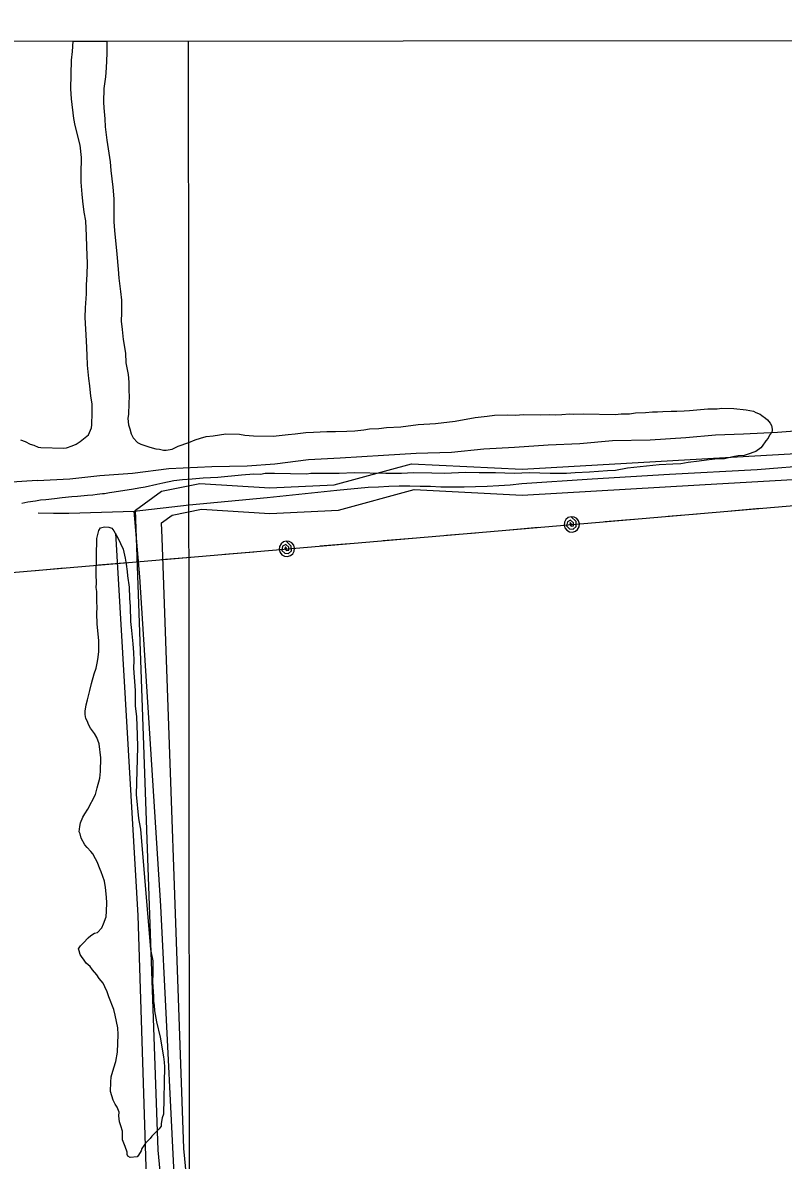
# Model space of a CAD drawing. Extents: x 3297716 to 3335574, y 688621 to 713991.
# Drawn here: x 3312147 to 3313036, y 710888 to 712216 of the extents above; entities that cross this region are included whole.
import ezdxf

# ---------------------------------------------------------------- set-up
doc = ezdxf.new("R2010")
doc.units = 0
for name, color, linetype in [('V-DTCH-CNTR', 7, 'Continuous'), ('V-GRID-FRAM', 7, 'Continuous'), ('V-GRID-MAJR', 7, 'Continuous'), ('V-ROAD-CNTR', 7, 'Continuous'), ('V-SITE-VEGE', 7, 'Continuous'), ('V-TOPO-SHOR', 7, 'Continuous'), ('V-UTIL-LINE', 7, 'Continuous')]:
    doc.layers.add(name, color=color, linetype=linetype)

msp = doc.modelspace()

# ---------------------------------------------------------------- linework, layer by layer
at = {"layer": 'V-DTCH-CNTR'}
for points in [[(3312277.7, 711645.8), (3312341.9, 711653.3), (3312432.8, 711661.8), (3312514.4, 711670.2), (3312526.5, 711671.6), (3312538.7, 711672.7), (3312550.8, 711673.7), (3312563, 711674.4), (3312575.1, 711675), (3312587.3, 711675.3), (3312599.5, 711675.3), (3312611.7, 711675.2), (3312623.9, 711674.9), (3312636, 711674.3), (3312649.5, 711674.1), (3312663, 711674.2), (3312676.5, 711674.5), (3312690, 711675), (3312703.5, 711675.7), (3312717, 711676.7), (3312730.4, 711678), (3312812.8, 711683.4), (3312903.2, 711688.9), (3313005.3, 711694.6), (3313073, 711700)], [(3312165.2, 711643.9), (3312183.3, 711643.5), (3312201.4, 711643.3), (3312277.7, 711645.8)], [(3312319.4, 710527.7), (3312334.7, 710551.4), (3312338.3, 710571.7), (3312338.1, 710610.9), (3312328.7, 710785.2), (3312308.7, 711184.7), (3312284.2, 711569.3), (3312277.7, 711645.8)]]:
    msp.add_lwpolyline(points, dxfattribs=at)
at = {"layer": 'V-GRID-FRAM'}
msp.add_lwpolyline([(3301838.5, 712184.2), (3333346.2, 712216.3), (3333372.6, 694031.5), (3301849.1, 693999.4), (3301838.5, 712184.2)], dxfattribs=at)
at = {"layer": 'V-GRID-MAJR'}
msp.add_spline([(3312350.7, 701149.2), (3312349, 703099.4), (3312343.7, 709161), (3312341.1, 712194.9)], degree=3, dxfattribs=at)
at = {"layer": 'V-ROAD-CNTR'}
for points in [[(3312938, 711676.6), (3313189.9, 711691.1), (3313645.4, 711711.1), (3313663.4, 711728), (3313674.6, 711754.2), (3313669.5, 711780), (3313664, 711804.1), (3313679, 711851.5), (3313684.9, 711891.8), (3313682.1, 711942.3), (3313672.3, 712197.9)], [(3312940.6, 711706.8), (3313188.4, 711721.1), (3313632.9, 711740.6), (3313638.2, 711745.5), (3313643.4, 711757.5), (3313640.2, 711773.7), (3313632.9, 711805.4), (3313649.7, 711858.2), (3313654.7, 711893.1), (3313652.1, 711940.9), (3313642.4, 712196.8)], [(3312280.2, 711614.6), (3312279, 711647.1), (3312309.6, 711669), (3312354.2, 711678.3), (3312436.2, 711673), (3312511.4, 711676.6), (3312601.4, 711701.3), (3312730.8, 711694.8), (3312940.6, 711706.8)], [(3312310.2, 711614.5), (3312309.6, 711632.1), (3312321.9, 711641), (3312356.3, 711648.1), (3312435.9, 711643), (3312516.1, 711646.8), (3312604.7, 711671.1), (3312730.9, 711664.7), (3312938, 711676.6)], [(3312331, 710648.5), (3312322.5, 710724.3), (3312305.5, 710899.5), (3312280.2, 711614.6)], [(3312361.2, 710655.3), (3312360.2, 710657.3), (3312352.3, 710727.4), (3312335.5, 710901.5), (3312310.2, 711614.5)]]:
    msp.add_lwpolyline(points, dxfattribs=at)
at = {"layer": 'V-SITE-VEGE'}
for p, q in [((3312205.6, 712182.6), (3312206.2, 712194.8)), ((3312206.2, 712194.8), (3312245.7, 712194.8)), ((3312245.7, 712194.8), (3312245.8, 712191.2)), ((3312204.4, 712172.7), (3312205.6, 712182.6)), ((3312245.5, 712180.3), (3312244.7, 712163.6)), ((3312245.8, 712191.2), (3312245.5, 712180.3)), ((3312203.6, 712139.3), (3312204.4, 712172.7)), ((3312243.9, 712153.2), (3312242.2, 712139.4)), ((3312244.7, 712163.6), (3312243.9, 712153.2)), ((3312204.3, 712127.4), (3312203.6, 712139.3)), ((3312242.2, 712139.4), (3312241.8, 712123.7)), ((3312207.1, 712104.5), (3312204.3, 712127.4)), ((3312241.8, 712123.7), (3312242.1, 712117)), ((3312242.1, 712117), (3312243.3, 712104.1)), ((3312208.8, 712096.4), (3312207.1, 712104.5)), ((3312243.3, 712104.1), (3312243.5, 712094.6)), ((3312214.4, 712073.4), (3312208.8, 712096.4)), ((3312243.5, 712094.6), (3312245.5, 712079.3)), ((3312216, 712059), (3312214.4, 712073.4)), ((3312245.5, 712079.3), (3312249.7, 712054)), ((3312215.6, 712040), (3312216, 712059)), ((3312249.7, 712054), (3312250.4, 712043.9)), ((3312215.8, 712030), (3312215.6, 712040)), ((3312250.4, 712043.9), (3312252.8, 712024.4)), ((3312216.9, 712016.1), (3312215.8, 712030)), ((3312252.8, 712024.4), (3312253.9, 712010.5)), ((3312217.7, 712008), (3312216.9, 712016.1)), ((3312219.3, 711995.1), (3312217.7, 712008)), ((3312253.9, 712010.5), (3312253.7, 712000)), ((3312220.9, 711985.1), (3312219.3, 711995.1)), ((3312253.7, 712000), (3312253.8, 711983.9)), ((3312222, 711967.5), (3312220.9, 711985.1)), ((3312253.8, 711983.9), (3312254.5, 711973.8)), ((3312222.1, 711954.6), (3312222, 711967.5)), ((3312254.5, 711973.8), (3312257.2, 711946.1)), ((3312223.1, 711935), (3312222.1, 711954.6)), ((3312257.2, 711946.1), (3312258.7, 711928.5)), ((3312222.8, 711922.2), (3312223.1, 711935)), ((3312258.7, 711928.5), (3312259.8, 711918)), ((3312222, 711910.3), (3312222.8, 711922.2)), ((3312259.8, 711918), (3312261.4, 711902.2)), ((3312220.5, 711883.2), (3312221.8, 711899.8)), ((3312221.8, 711899.8), (3312222, 711910.3)), ((3312261.4, 711902.2), (3312262.6, 711892.2)), ((3312262.6, 711892.2), (3312262.7, 711877.4)), ((3312220.2, 711872.2), (3312220.5, 711883.2)), ((3312262.7, 711877.4), (3312262.5, 711867.9)), ((3312221.9, 711844.6), (3312220.2, 711872.2)), ((3312262.5, 711867.9), (3312263.7, 711857.9)), ((3312263.7, 711857.9), (3312264.8, 711846.4)), ((3312264.8, 711846.4), (3312267.3, 711830.2)), ((3312222.5, 711827.9), (3312221.9, 711844.6)), ((3312223.2, 711816.4), (3312222.5, 711827.9)), ((3312267.3, 711830.2), (3312268, 711819.2)), ((3312224.7, 711800.7), (3312223.2, 711816.4)), ((3312268, 711819.2), (3312270.5, 711805.3)), ((3312225.9, 711792.1), (3312224.7, 711800.7)), ((3312270.5, 711805.3), (3312271.3, 711796.3)), ((3312271.3, 711796.3), (3312271.5, 711786.3)), ((3312227.1, 711780.2), (3312225.9, 711792.1)), ((3312228.3, 711771.1), (3312227.1, 711780.2)), ((3312271.9, 711780.1), (3312271.2, 711771.5)), ((3312271.5, 711786.3), (3312271.9, 711780.1)), ((3312228.5, 711760.6), (3312228.3, 711771.1)), ((3312271.2, 711771.5), (3312270.9, 711759.1)), ((3312958.8, 711765.4), (3312964, 711766.2)), ((3312964, 711766.2), (3312978.3, 711765.9)), ((3312228.2, 711746.8), (3312228.5, 711760.6)), ((3312270.9, 711759.1), (3312270.3, 711753.9)), ((3312270.3, 711753.9), (3312271.1, 711746.7)), ((3312652.7, 711751.1), (3312676.1, 711755.3)), ((3312676.1, 711755.3), (3312689.9, 711756.9)), ((3312689.9, 711756.9), (3312698.5, 711758.1)), ((3312698.5, 711758.1), (3312713.8, 711758.3)), ((3312713.8, 711758.3), (3312722.8, 711758.1)), ((3312722.8, 711758.1), (3312732.9, 711758.8)), ((3312732.9, 711758.8), (3312751.9, 711758.3)), ((3312751.9, 711758.3), (3312762.4, 711758.6)), ((3312762.4, 711758.6), (3312770, 711758.4)), ((3312770, 711758.4), (3312777.1, 711758.7)), ((3312777.1, 711758.7), (3312786.2, 711759.4)), ((3312786.2, 711759.4), (3312791.4, 711759.3)), ((3312791.4, 711759.3), (3312802.4, 711759.5)), ((3312802.4, 711759.5), (3312839.5, 711758.7)), ((3312839.5, 711758.7), (3312846.7, 711759.4)), ((3312846.7, 711759.4), (3312856.2, 711759.7)), ((3312856.2, 711759.7), (3312863.4, 711760.5)), ((3312863.4, 711760.5), (3312874.8, 711761.2)), ((3312874.8, 711761.2), (3312883, 711761.9)), ((3312883, 711761.9), (3312889.1, 711761.8)), ((3312889.1, 711761.8), (3312895.3, 711762.1)), ((3312895.3, 711762.1), (3312904.9, 711762.8)), ((3312904.9, 711762.8), (3312911.5, 711762.7)), ((3312911.5, 711762.7), (3312920.1, 711763)), ((3312920.1, 711763), (3312926.3, 711763.3)), ((3312926.3, 711763.3), (3312947.8, 711765.2)), ((3312947.8, 711765.2), (3312958.8, 711765.4)), ((3312978.3, 711765.9), (3312992.5, 711764.1)), ((3312992.5, 711764.1), (3313001.1, 711762.5)), ((3313001.1, 711762.5), (3313003.9, 711761)), ((3313003.9, 711761), (3313009.1, 711759)), ((3313009.1, 711759), (3313011, 711757.5)), ((3313011, 711757.5), (3313015.2, 711754.5)), ((3313015.2, 711754.5), (3313017.5, 711752.6)), ((3312224.1, 711735), (3312227.6, 711743)), ((3312227.6, 711743), (3312228.2, 711746.8)), ((3312271.1, 711746.7), (3312272.4, 711741.9)), ((3312272.4, 711741.9), (3312274.2, 711736.2)), ((3312526.2, 711739.3), (3312535.2, 711739.6)), ((3312535.2, 711739.6), (3312545.7, 711740.8)), ((3312545.7, 711740.8), (3312552.4, 711742)), ((3312552.4, 711742), (3312563.4, 711742.3)), ((3312563.4, 711742.3), (3312572.5, 711743.5)), ((3312572.5, 711743.5), (3312589.2, 711744.5)), ((3312589.2, 711744.5), (3312609.2, 711746.9)), ((3312609.2, 711746.9), (3312629.7, 711748.3)), ((3312629.7, 711748.3), (3312652.7, 711751.1)), ((3313017.5, 711752.6), (3313020.8, 711748.7)), ((3313020.8, 711748.7), (3313022.1, 711745.8)), ((3313022.1, 711745.8), (3313023, 711741.5)), ((3313023, 711741.5), (3313022.9, 711739.1)), ((3312144.9, 711729.2), (3312150.1, 711727.2)), ((3312150.1, 711727.2), (3312156.2, 711724.2)), ((3312209.6, 711723.9), (3312214.4, 711727.1)), ((3312214.4, 711727.1), (3312218.3, 711730.4)), ((3312218.3, 711730.4), (3312224.1, 711735)), ((3312274.2, 711736.2), (3312276.4, 711731.4)), ((3312276.4, 711731.4), (3312281.5, 711726)), ((3312341.5, 711726), (3312348.8, 711729.2)), ((3312348.8, 711729.2), (3312355, 711731)), ((3312355, 711731), (3312361.7, 711733.2)), ((3312361.7, 711733.2), (3312369.8, 711733.9)), ((3312369.8, 711733.9), (3312384.6, 711736)), ((3312384.6, 711736), (3312400.8, 711735.6)), ((3312400.8, 711735.6), (3312407, 711734.5)), ((3312407, 711734.5), (3312417, 711733.8)), ((3312417, 711733.8), (3312439.8, 711733.3)), ((3312439.8, 711733.3), (3312457.5, 711735.2)), ((3312457.5, 711735.2), (3312465.6, 711736)), ((3312465.6, 711736), (3312478, 711737.6)), ((3312478, 711737.6), (3312487.1, 711737.9)), ((3312487.1, 711737.9), (3312502.8, 711738.9)), ((3312502.8, 711738.9), (3312512.8, 711738.7)), ((3312512.8, 711738.7), (3312526.2, 711739.3)), ((3313015.5, 711727.9), (3313011.1, 711721.8)), ((3313018.4, 711731.1), (3313015.5, 711727.9)), ((3313019.9, 711734.4), (3313018.4, 711731.1)), ((3313021.4, 711736.3), (3313019.9, 711734.4)), ((3313022.9, 711739.1), (3313021.4, 711736.3)), ((3312156.2, 711724.2), (3312160.5, 711723.1)), ((3312160.5, 711723.1), (3312165.2, 711720.6)), ((3312165.2, 711720.6), (3312168.5, 711720.1)), ((3312168.5, 711720.1), (3312195.2, 711719.5)), ((3312195.2, 711719.5), (3312198.5, 711719.9)), ((3312198.5, 711719.9), (3312205.2, 711722.1)), ((3312205.2, 711722.1), (3312209.6, 711723.9)), ((3312281.5, 711726), (3312285.3, 711724)), ((3312285.3, 711724), (3312291, 711722)), ((3312291, 711722), (3312295.7, 711720.4)), ((3312295.7, 711720.4), (3312302.8, 711718.8)), ((3312302.8, 711718.8), (3312307.1, 711718.3)), ((3312307.1, 711718.3), (3312311.8, 711717.2)), ((3312311.8, 711717.2), (3312315.1, 711717.1)), ((3312315.1, 711717.1), (3312321.8, 711718.4)), ((3312321.8, 711718.4), (3312329.1, 711721.6)), ((3312329.1, 711721.6), (3312341.5, 711726)), ((3313003.8, 711715.7), (3312993.7, 711712.2)), ((3313009.6, 711719.9), (3313003.8, 711715.7)), ((3313011.1, 711721.8), (3313009.6, 711719.9)), ((3312891, 711699.8), (3312853.8, 711695.9)), ((3312906.8, 711700.9), (3312891, 711699.8)), ((3312916.3, 711701.1), (3312906.8, 711700.9)), ((3312924.9, 711702.8), (3312916.3, 711701.1)), ((3312937.8, 711704.4), (3312924.9, 711702.8)), ((3312946.4, 711705.2), (3312937.8, 711704.4)), ((3312959.3, 711706.8), (3312946.4, 711705.2)), ((3312967.4, 711707.1), (3312959.3, 711706.8)), ((3312977, 711709.2), (3312967.4, 711707.1)), ((3312983.2, 711710.5), (3312977, 711709.2)), ((3312990.3, 711710.8), (3312983.2, 711710.5)), ((3312993.7, 711712.2), (3312990.3, 711710.8)), ((3312403, 711687.9), (3312375.4, 711685.2)), ((3312417.4, 711689), (3312403, 711687.9)), ((3312425, 711688.8), (3312417.4, 711689)), ((3312430.7, 711689.7), (3312425, 711688.8)), ((3312441.7, 711689.9), (3312430.7, 711689.7)), ((3312478.8, 711689), (3312441.7, 711689.9)), ((3312484.1, 711689.8), (3312478.8, 711689)), ((3312503.1, 711689.9), (3312484.1, 711689.8)), ((3312516.9, 711690), (3312503.1, 711689.9)), ((3312534.6, 711690.6), (3312516.9, 711690)), ((3312571.7, 711689.7), (3312534.6, 711690.6)), ((3312589.8, 711689.7), (3312571.7, 711689.7)), ((3312604.1, 711690.4), (3312589.8, 711689.7)), ((3312625.5, 711690.3), (3312604.1, 711690.4)), ((3312640.3, 711690), (3312625.5, 711690.3)), ((3312664.6, 711690.8), (3312640.3, 711690)), ((3312680.8, 711690.5), (3312664.6, 711690.8)), ((3312699.8, 711690.5), (3312680.8, 711690.5)), ((3312721.7, 711690), (3312699.8, 711690.5)), ((3312739.4, 711690.5), (3312721.7, 711690)), ((3312763.6, 711689.9), (3312739.4, 711690.5)), ((3312782.7, 711690), (3312763.6, 711689.9)), ((3312792.7, 711690.7), (3312782.7, 711690)), ((3312809.4, 711691.3), (3312792.7, 711690.7)), ((3312830.4, 711693.1), (3312809.4, 711691.3)), ((3312839.9, 711693.4), (3312830.4, 711693.1)), ((3312853.8, 711695.9), (3312839.9, 711693.4)), ((3312290.3, 711673.9), (3312283.1, 711672.6)), ((3312304.2, 711676.9), (3312290.3, 711673.9)), ((3312310.9, 711678.7), (3312304.2, 711676.9)), ((3312323.8, 711681.2), (3312310.9, 711678.7)), ((3312333.9, 711682.4), (3312323.8, 711681.2)), ((3312345.3, 711683.1), (3312333.9, 711682.4)), ((3312358.2, 711684.2), (3312345.3, 711683.1)), ((3312375.4, 711685.2), (3312358.2, 711684.2)), ((3312184.3, 711660.2), (3312174.2, 711659)), ((3312193.3, 711661.4), (3312184.3, 711660.2)), ((3312204.8, 711662.6), (3312193.3, 711661.4)), ((3312211.5, 711662.9), (3312204.8, 711662.6)), ((3312222.9, 711664), (3312211.5, 711662.9)), ((3312229.1, 711664.4), (3312222.9, 711664)), ((3312234.4, 711665.2), (3312229.1, 711664.4)), ((3312240.6, 711666), (3312234.4, 711665.2)), ((3312243, 711666), (3312240.6, 711666)), ((3312248.7, 711667.3), (3312243, 711666)), ((3312254, 711668.1), (3312248.7, 711667.3)), ((3312276.9, 711671.4), (3312254, 711668.1)), ((3312283.1, 711672.6), (3312276.9, 711671.4)), ((3312153.2, 711656.2), (3312146.5, 711654.9)), ((3312162.3, 711657.4), (3312153.2, 711656.2)), ((3312168, 711658.7), (3312162.3, 711657.4)), ((3312174.2, 711659), (3312168, 711658.7))]:
    msp.add_line(p, q, dxfattribs=at)
for points in [[(3312238.6, 711357.9), (3312236.6, 711374.2), (3312233.9, 711381.4), (3312231.2, 711386.2), (3312226.6, 711392.5), (3312224.3, 711396.8), (3312222.9, 711400.2), (3312221.1, 711403.6), (3312220.3, 711408.4), (3312220.4, 711412.2), (3312221.5, 711419.8), (3312223.1, 711425.4), (3312225.7, 711436.3), (3312227.8, 711444.4), (3312230.9, 711455.7), (3312233, 711462.4), (3312234.6, 711470.4), (3312235.6, 711475.1), (3312236.3, 711481.8), (3312236.4, 711487), (3312236.1, 711494.2), (3312234.2, 711514.2), (3312234, 711526.1), (3312234.2, 711533.8), (3312233.8, 711540), (3312234.1, 711551.9), (3312233.3, 711556.6), (3312233.4, 711561.9), (3312233.2, 711572.4), (3312234.1, 711613.8), (3312236.3, 711623.3), (3312238.2, 711626.5), (3312243, 711627.4), (3312247.8, 711627.3), (3312251.6, 711625.8), (3312253.9, 711622.8), (3312257.1, 711617.5), (3312259.4, 711613.2), (3312261.6, 711607.9), (3312264.8, 711601.6), (3312266.9, 711591.1), (3312268.2, 711583.9), (3312269.4, 711575.3), (3312269.8, 711570.1), (3312271.9, 711557.2), (3312272, 711544.3), (3312272.8, 711534.3), (3312273.3, 711517.1), (3312274.5, 711506.6), (3312276, 711490.9), (3312276.7, 711480.9), (3312277, 711471.3), (3312276.8, 711462.3), (3312278.6, 711436.5), (3312278.6, 711418.4), (3312280.2, 711405.5), (3312281.2, 711384.5), (3312281.3, 711370.2), (3312280, 711315), (3312282.7, 711286.9), (3312283.5, 711282.6), (3312284.8, 711274.4), (3312296.7, 711133.7)], [(3312296.7, 711133.7), (3312299.3, 711120.7), (3312299.4, 711106), (3312299.1, 711096), (3312300.2, 711078.8), (3312300, 711073.1), (3312300.9, 711068.8), (3312301.2, 711062.1), (3312303.8, 711049.2), (3312308.1, 711031.5), (3312311.9, 711008.5), (3312312.7, 711002.3), (3312313, 710996.6), (3312311.7, 710941.4), (3312310.2, 710937.1), (3312309.1, 710930.5), (3312309, 710927.6), (3312306.6, 710924.4), (3312302.7, 710920.6), (3312301.2, 710918.8), (3312298.3, 710916), (3312296.3, 710913.2), (3312290.9, 710907.6), (3312289.4, 710905.2), (3312286.5, 710901.5), (3312285.9, 710898.6), (3312282.5, 710893.5), (3312281, 710891.6), (3312272.9, 710890.8), (3312270.1, 710892.3), (3312269.2, 710894.3), (3312269.2, 710897.1), (3312267, 710903.8), (3312263.9, 710911.5), (3312264.1, 710921.5), (3312261.9, 710927.8), (3312260.5, 710932.6), (3312259.8, 710939.7), (3312259.9, 710944), (3312257.6, 710949.8), (3312255.3, 710953.2), (3312253.1, 710958), (3312250, 710968.1), (3312250.2, 710979), (3312250.8, 710985.2), (3312253.9, 710995.6), (3312256, 711003.2), (3312258.2, 711014.1), (3312258.7, 711034.5), (3312258.4, 711042.2), (3312255.4, 711057), (3312253.6, 711063.7), (3312247.8, 711078.6), (3312246, 711084.4), (3312243.3, 711090.1), (3312241.5, 711094.5), (3312236.8, 711099.8), (3312234.1, 711104.2), (3312229, 711110), (3312226.2, 711113.9), (3312221.6, 711117.8), (3312219.3, 711121.2), (3312216, 711125.6), (3312214.6, 711128), (3312213.3, 711132.3), (3312212.4, 711134.7), (3312214.9, 711138), (3312218.3, 711141.7), (3312223.7, 711147.3), (3312227.1, 711150.1), (3312231.4, 711152.8), (3312234.8, 711153.7), (3312239.7, 711159.3), (3312241.7, 711164), (3312244.7, 711172), (3312245.4, 711178.7), (3312245.6, 711188.2), (3312245.3, 711194.9), (3312244.1, 711206.3), (3312242.8, 711213.5), (3312238.8, 711224.6), (3312237.9, 711227.4), (3312234.3, 711236.1), (3312232.5, 711239.9), (3312229.3, 711245.7), (3312227, 711248.2), (3312222.8, 711253), (3312220, 711256), (3312215.5, 711263.7), (3312214.6, 711268.9), (3312213.2, 711271.4), (3312213.9, 711277.5), (3312214.9, 711281.8), (3312217.5, 711288.4), (3312219.9, 711292.2), (3312223.4, 711297.8), (3312232.4, 711314.7), (3312234.5, 711322.8), (3312237.6, 711334.1), (3312238.2, 711341.7), (3312238.6, 711357.9)]]:
    msp.add_lwpolyline(points, dxfattribs=at)
at = {"layer": 'V-TOPO-SHOR'}
for points in [[(3312164.1, 711681.6), (3312202.3, 711683.6), (3312237.6, 711687.5), (3312275.5, 711690.3), (3312318.2, 711695.6), (3312368.1, 711698.1), (3312409.6, 711698.9), (3312442, 711701.1), (3312481.4, 711706), (3312518.1, 711708.1), (3312568.8, 711711.3), (3312607, 711713.4), (3312648.5, 711714.6), (3312686.1, 711718.5), (3312722.1, 711720.6), (3312761.4, 711723.3), (3312798.2, 711725), (3312836.4, 711728.2), (3312880.5, 711729), (3312922, 711732), (3312956.9, 711734.9), (3312989.6, 711736), (3313029.3, 711738), (3313064.6, 711740.8)], [(3312164.1, 711681.6), (3311730.1, 711653.2)], [(3312316.1, 710606.6), (3312297.4, 710696.7), (3312282.3, 711173.4), (3312256.1, 711620.1)]]:
    msp.add_lwpolyline(points, dxfattribs=at)
at = {"layer": 'V-UTIL-LINE'}
for points in [[(3307478.6, 712190), (3307010.7, 711270.2), (3307283.4, 711286.1), (3309482.3, 711400.6), (3310583, 711451.7), (3311133.8, 711488.7), (3315308.4, 711846.1)], [(3312975.1, 711646.3), (3313009, 711649.2)], [(3312788.8, 711630.4), (3312787, 711632.6), (3312786.4, 711630.3), (3312788.2, 711628.3), (3312791, 711628.8), (3312790.9, 711632.2), (3312787.4, 711635.3), (3312783.7, 711633.2), (3312782.8, 711628.5), (3312786.1, 711625.3), (3312790.6, 711624.7), (3312794, 711628.1), (3312793.9, 711633.6), (3312788.1, 711639.3), (3312784.7, 711638.4), (3312781.9, 711636.2), (3312780.2, 711633.1), (3312779.9, 711629.6), (3312780.8, 711626.2), (3312783, 711623.5), (3312786.1, 711621.8), (3312789.6, 711621.4), (3312793, 711622.4), (3312795.7, 711624.6), (3312797.4, 711627.6), (3312797.8, 711631.1), (3312796.8, 711634.5), (3312794.6, 711637.3), (3312791.5, 711638.9), (3312788.1, 711639.3)], [(3312827.7, 711633.7), (3312861.5, 711636.6)], [(3312901.4, 711640), (3312935.3, 711642.9)], [(3312642.3, 711617.8), (3312676.2, 711620.7)], [(3312716.1, 711624.1), (3312750, 711627)], [(3312456, 711601.9), (3312454.2, 711604.1), (3312453.6, 711601.9), (3312455.4, 711599.8), (3312458.3, 711600.4), (3312458.1, 711603.7), (3312454.6, 711606.9), (3312450.9, 711604.8), (3312450, 711600), (3312453.4, 711596.8), (3312457.8, 711596.3), (3312461.2, 711599.6), (3312461.1, 711605.1), (3312455.3, 711610.8), (3312451.9, 711609.9), (3312449.2, 711607.7), (3312447.5, 711604.6), (3312447.1, 711601.1), (3312448, 711597.7), (3312450.2, 711595), (3312453.3, 711593.3), (3312456.8, 711592.9), (3312460.2, 711593.9), (3312462.9, 711596.1), (3312464.6, 711599.2), (3312465, 711602.6), (3312464, 711606), (3312461.8, 711608.8), (3312458.8, 711610.5), (3312455.3, 711610.8)], [(3312494.9, 711605.2), (3312528.8, 711608.1)], [(3312568.6, 711611.5), (3312602.5, 711614.4)], [(3312383.3, 711595.6), (3312417.2, 711598.5)], [(3312235.8, 711583), (3312269.7, 711585.9)], [(3312309.6, 711589.3), (3312343.4, 711592.2)], [(3312162.1, 711576.7), (3312196, 711579.6)]]:
    msp.add_lwpolyline(points, dxfattribs=at)

doc.saveas('drawing.dxf')
